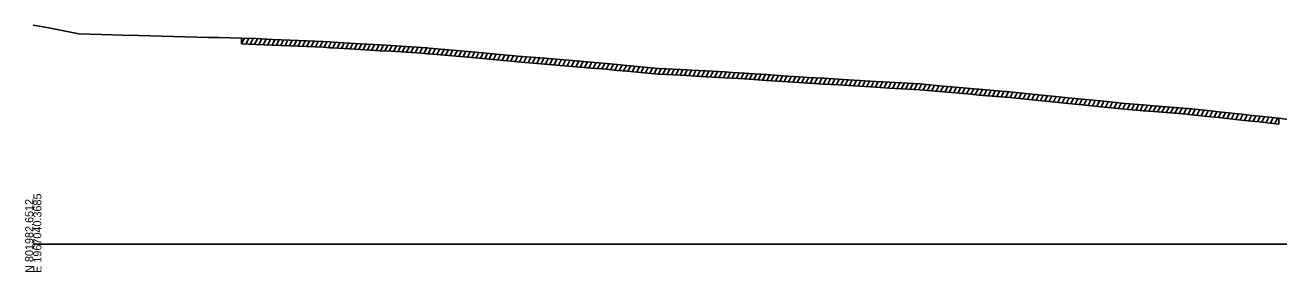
# Model space of a CAD drawing. Extents: x 1017 to 19997, y -1947 to 50737.
# Drawn here: x 11997.2 to 12430.4, y 41990.3 to 42075.9 of the extents above; entities that cross this region are included whole.
import ezdxf

# ---------------------------------------------------------------- set-up
doc = ezdxf.new("R2010")
doc.units = 0
for name, color, linetype in [('RD_GPK_XS_Cell', 7, 'Continuous'), ('RD_XS_ExGround', 7, 'Continuous'), ('RD_XS_ExPaveRet', 7, 'Continuous')]:
    doc.layers.add(name, color=color, linetype=linetype)

msp = doc.modelspace()

# ---------------------------------------------------------------- linework, layer by layer
at = {"layer": 'RD_GPK_XS_Cell'}
msp.add_line((12000, 42000), (12600, 42000), dxfattribs=at)
at = {"layer": 'RD_XS_ExGround'}
msp.add_lwpolyline([(12000, 42075.85), (12005.32, 42074.84), (12015.68, 42072.76), (12027.38, 42072.41), (12030.7, 42072.34), (12036.51, 42072.2), (12048.47, 42071.83), (12060.5, 42071.53), (12064.08, 42071.54), (12071.98, 42071.31), (12076.91, 42071.14), (12082.64, 42070.89), (12091.63, 42070.49), (12100.21, 42070.13), (12102.45, 42069.99), (12103.64, 42069.91), (12112.93, 42069.34), (12119.85, 42068.96), (12123.48, 42068.75), (12134.17, 42068.1), (12136.06, 42067.92), (12136.64, 42067.87), (12138.14, 42067.74), (12152.83, 42066.44), (12163.79, 42065.44), (12165.2, 42065.31), (12167.27, 42065.12), (12176.73, 42064.33), (12180.63, 42063.99), (12186.28, 42063.51), (12192.77, 42062.96), (12198.05, 42062.51), (12201.79, 42062.15), (12205.06, 42061.86), (12209.94, 42061.42), (12215.92, 42060.81), (12218.63, 42060.68), (12223.47, 42060.46), (12225.84, 42060.32), (12227.2, 42060.24), (12232.55, 42059.94), (12238.83, 42059.59), (12241.56, 42059.44), (12245.79, 42059.18), (12247.39, 42059.08), (12253.37, 42058.69), (12258.99, 42058.3), (12262.66, 42058.05), (12266.27, 42057.82), (12267.89, 42057.73), (12272.95, 42057.4), (12278.23, 42057.1), (12279.86, 42057.01), (12287.28, 42056.56), (12291.1, 42056.3), (12295.73, 42056.02), (12304.24, 42055.56), (12306.36, 42055.43), (12314.41, 42054.71), (12318.62, 42054.33), (12323.79, 42053.87), (12326.76, 42053.61), (12335.76, 42052.87), (12336.23, 42052.83), (12337.37, 42052.73), (12344.01, 42052.05), (12349.59, 42051.49), (12353.22, 42051.12), (12356.43, 42050.78), (12363.58, 42050.06), (12368.84, 42049.54), (12377.21, 42048.71), (12383.58, 42048.15), (12387.03, 42047.86), (12398.7, 42046.93), (12399.14, 42046.89), (12406.92, 42046.08), (12409.65, 42045.83), (12417.41, 42044.94), (12422.16, 42044.39), (12423.77, 42044.31), (12430.39, 42043.54), (12433.61, 42043.13)], dxfattribs=at)
at = {"layer": 'RD_XS_ExPaveRet'}
for p, q in [((12071.98, 42069.31), (12071.98, 42071.31)), ((12071.98, 42069.31), (12072.96, 42071.28)), ((12071.98, 42069.31), (12076.91, 42069.14)), ((12071.98, 42069.31), (12071.98, 42069.31)), ((12073.48, 42069.26), (12074.46, 42071.22)), ((12074.98, 42069.21), (12075.96, 42071.17)), ((12076.48, 42069.15), (12077.46, 42071.11)), ((12076.91, 42069.14), (12082.64, 42068.89)), ((12077.98, 42069.09), (12078.96, 42071.05)), ((12079.48, 42069.03), (12080.46, 42070.99)), ((12080.98, 42068.96), (12081.96, 42070.92)), ((12082.48, 42068.9), (12083.46, 42070.86)), ((12082.64, 42068.89), (12091.63, 42068.49)), ((12083.98, 42068.83), (12084.96, 42070.79)), ((12085.48, 42068.77), (12086.46, 42070.72)), ((12086.98, 42068.7), (12087.96, 42070.65)), ((12088.48, 42068.63), (12089.46, 42070.59)), ((12089.98, 42068.56), (12090.96, 42070.52)), ((12091.48, 42068.5), (12092.46, 42070.46)), ((12091.63, 42068.49), (12100.21, 42068.13)), ((12092.98, 42068.43), (12093.96, 42070.39)), ((12094.48, 42068.37), (12095.46, 42070.33)), ((12095.98, 42068.31), (12096.96, 42070.27)), ((12097.48, 42068.24), (12098.46, 42070.2)), ((12098.98, 42068.18), (12099.96, 42070.14)), ((12100.21, 42068.13), (12102.45, 42067.99)), ((12100.48, 42068.11), (12101.45, 42070.05)), ((12101.98, 42068.02), (12102.95, 42069.95)), ((12102.45, 42067.99), (12103.64, 42067.91)), ((12103.48, 42067.92), (12104.45, 42069.86)), ((12103.64, 42067.91), (12112.93, 42067.34)), ((12104.98, 42067.83), (12105.95, 42069.77)), ((12106.48, 42067.74), (12107.45, 42069.68)), ((12107.98, 42067.65), (12108.95, 42069.59)), ((12109.48, 42067.55), (12110.45, 42069.5)), ((12110.98, 42067.46), (12111.95, 42069.4)), ((12112.48, 42067.37), (12113.45, 42069.32)), ((12112.93, 42067.34), (12119.85, 42066.96)), ((12113.98, 42067.29), (12114.95, 42069.23)), ((12115.48, 42067.2), (12116.45, 42069.15)), ((12116.98, 42067.12), (12117.95, 42069.07)), ((12118.48, 42067.04), (12119.45, 42068.98)), ((12119.98, 42066.96), (12120.95, 42068.9)), ((12121.48, 42066.87), (12122.45, 42068.81)), ((12122.98, 42066.78), (12123.95, 42068.72)), ((12124.48, 42066.69), (12125.45, 42068.63)), ((12125.98, 42066.6), (12126.95, 42068.54)), ((12127.48, 42066.51), (12128.45, 42068.45)), ((12128.98, 42066.42), (12129.95, 42068.36)), ((12130.48, 42066.32), (12131.45, 42068.26)), ((12131.98, 42066.23), (12132.95, 42068.17)), ((12133.48, 42066.14), (12134.45, 42068.07)), ((12134.98, 42066.02), (12135.94, 42067.94)), ((12136.48, 42065.89), (12137.44, 42067.8)), ((12137.98, 42065.75), (12138.94, 42067.67)), ((12139.48, 42065.62), (12140.44, 42067.54)), ((12140.98, 42065.49), (12141.94, 42067.4)), ((12142.48, 42065.36), (12143.44, 42067.27)), ((12119.85, 42066.96), (12123.48, 42066.75)), ((12123.48, 42066.75), (12134.17, 42066.1)), ((12134.17, 42066.1), (12136.06, 42065.92)), ((12136.06, 42065.92), (12136.64, 42065.87)), ((12136.64, 42065.87), (12138.14, 42065.74)), ((12138.14, 42065.74), (12152.83, 42064.44)), ((12143.98, 42065.22), (12144.94, 42067.14)), ((12145.48, 42065.09), (12146.44, 42067.01)), ((12146.98, 42064.96), (12147.94, 42066.88)), ((12148.48, 42064.83), (12149.44, 42066.74)), ((12149.98, 42064.7), (12150.94, 42066.61)), ((12151.48, 42064.56), (12152.44, 42066.48)), ((12152.83, 42064.44), (12163.79, 42063.44)), ((12152.98, 42064.43), (12153.94, 42066.34)), ((12154.48, 42064.29), (12155.44, 42066.21)), ((12155.98, 42064.16), (12156.94, 42066.07)), ((12157.48, 42064.02), (12158.44, 42065.93)), ((12158.98, 42063.88), (12159.94, 42065.79)), ((12160.48, 42063.74), (12161.44, 42065.66)), ((12161.98, 42063.61), (12162.94, 42065.52)), ((12163.48, 42063.47), (12164.44, 42065.38)), ((12163.79, 42063.44), (12165.2, 42063.31)), ((12164.98, 42063.33), (12165.94, 42065.24)), ((12165.2, 42063.31), (12167.27, 42063.12)), ((12166.48, 42063.19), (12167.44, 42065.11)), ((12167.27, 42063.12), (12176.73, 42062.33)), ((12167.98, 42063.06), (12168.94, 42064.98)), ((12169.48, 42062.94), (12170.44, 42064.86)), ((12170.98, 42062.81), (12171.94, 42064.73)), ((12172.48, 42062.68), (12173.44, 42064.6)), ((12173.98, 42062.56), (12174.94, 42064.48)), ((12175.48, 42062.43), (12176.44, 42064.35)), ((12176.98, 42062.31), (12177.94, 42064.22)), ((12178.48, 42062.18), (12179.44, 42064.1)), ((12179.98, 42062.05), (12180.94, 42063.97)), ((12181.48, 42061.92), (12182.44, 42063.84)), ((12182.98, 42061.79), (12183.94, 42063.71)), ((12184.48, 42061.66), (12185.44, 42063.58)), ((12185.98, 42061.53), (12186.94, 42063.45)), ((12187.48, 42061.41), (12188.44, 42063.32)), ((12188.98, 42061.28), (12189.94, 42063.2)), ((12190.48, 42061.15), (12191.44, 42063.07)), ((12191.98, 42061.03), (12192.94, 42062.95)), ((12176.73, 42062.33), (12180.63, 42061.99)), ((12180.63, 42061.99), (12186.28, 42061.51)), ((12186.28, 42061.51), (12192.77, 42060.96)), ((12192.77, 42060.96), (12198.05, 42060.51)), ((12193.48, 42060.9), (12194.44, 42062.82)), ((12194.98, 42060.77), (12195.94, 42062.69)), ((12196.48, 42060.64), (12197.44, 42062.56)), ((12197.98, 42060.51), (12198.94, 42062.42)), ((12198.05, 42060.51), (12201.79, 42060.15)), ((12199.48, 42060.37), (12200.43, 42062.28)), ((12200.98, 42060.22), (12201.94, 42062.13)), ((12201.79, 42060.15), (12205.06, 42059.86)), ((12202.48, 42060.09), (12203.44, 42062)), ((12203.98, 42059.95), (12204.94, 42061.87)), ((12205.06, 42059.86), (12209.94, 42059.42)), ((12205.48, 42059.82), (12206.44, 42061.73)), ((12206.98, 42059.69), (12207.94, 42061.6)), ((12208.48, 42059.55), (12209.44, 42061.46)), ((12209.94, 42059.42), (12215.92, 42058.81)), ((12209.98, 42059.42), (12210.93, 42061.32)), ((12211.48, 42059.26), (12212.43, 42061.17)), ((12212.98, 42059.11), (12213.93, 42061.01)), ((12214.48, 42058.96), (12215.43, 42060.86)), ((12215.92, 42058.81), (12218.63, 42058.68)), ((12215.98, 42058.81), (12216.96, 42060.76)), ((12217.48, 42058.73), (12218.46, 42060.69)), ((12218.63, 42058.68), (12223.47, 42058.46)), ((12218.98, 42058.66), (12219.96, 42060.62)), ((12220.48, 42058.6), (12221.46, 42060.55)), ((12221.98, 42058.53), (12222.96, 42060.49)), ((12223.48, 42058.46), (12224.45, 42060.41)), ((12224.98, 42058.38), (12225.95, 42060.32)), ((12226.48, 42058.28), (12227.45, 42060.23)), ((12227.98, 42058.2), (12228.95, 42060.14)), ((12229.48, 42058.11), (12230.45, 42060.06)), ((12230.98, 42058.03), (12231.95, 42059.97)), ((12232.48, 42057.95), (12233.45, 42059.89)), ((12233.98, 42057.86), (12234.95, 42059.81)), ((12235.48, 42057.78), (12236.45, 42059.72)), ((12236.98, 42057.7), (12237.95, 42059.64)), ((12238.48, 42057.61), (12239.45, 42059.56)), ((12239.98, 42057.53), (12240.95, 42059.48)), ((12241.48, 42057.45), (12242.45, 42059.39)), ((12242.98, 42057.35), (12243.95, 42059.29)), ((12244.48, 42057.26), (12245.45, 42059.2)), ((12245.98, 42057.17), (12246.95, 42059.11)), ((12247.48, 42057.07), (12248.45, 42059.01)), ((12248.98, 42056.98), (12249.95, 42058.91)), ((12250.48, 42056.88), (12251.45, 42058.82)), ((12251.98, 42056.78), (12252.95, 42058.72)), ((12253.48, 42056.68), (12254.45, 42058.62)), ((12223.47, 42058.46), (12225.84, 42058.32)), ((12225.84, 42058.32), (12227.2, 42058.24)), ((12227.2, 42058.24), (12232.55, 42057.94)), ((12232.55, 42057.94), (12238.83, 42057.59)), ((12238.83, 42057.59), (12241.56, 42057.44)), ((12241.56, 42057.44), (12245.79, 42057.18)), ((12245.79, 42057.18), (12247.39, 42057.08)), ((12247.39, 42057.08), (12253.37, 42056.69)), ((12253.37, 42056.69), (12258.99, 42056.3)), ((12254.98, 42056.58), (12255.95, 42058.51)), ((12256.48, 42056.48), (12257.45, 42058.41)), ((12257.98, 42056.37), (12258.95, 42058.31)), ((12258.99, 42056.3), (12262.66, 42056.05)), ((12259.48, 42056.27), (12260.45, 42058.2)), ((12260.98, 42056.17), (12261.95, 42058.1)), ((12262.48, 42056.06), (12263.45, 42058)), ((12262.66, 42056.05), (12266.27, 42055.82)), ((12263.98, 42055.97), (12264.95, 42057.91)), ((12265.48, 42055.87), (12266.45, 42057.81)), ((12266.27, 42055.82), (12267.89, 42055.73)), ((12266.98, 42055.78), (12267.95, 42057.73)), ((12267.89, 42055.73), (12272.95, 42055.4)), ((12268.48, 42055.69), (12269.45, 42057.63)), ((12269.98, 42055.6), (12270.95, 42057.53)), ((12271.48, 42055.5), (12272.45, 42057.43)), ((12272.95, 42055.4), (12278.23, 42055.1)), ((12272.98, 42055.4), (12273.95, 42057.34)), ((12274.48, 42055.31), (12275.45, 42057.26)), ((12275.98, 42055.23), (12276.95, 42057.17)), ((12277.48, 42055.14), (12278.45, 42057.09)), ((12278.23, 42055.1), (12279.86, 42055.01)), ((12278.98, 42055.06), (12279.95, 42057)), ((12279.86, 42055.01), (12287.28, 42054.56)), ((12280.48, 42054.97), (12281.45, 42056.91)), ((12281.98, 42054.88), (12282.95, 42056.82)), ((12283.48, 42054.79), (12284.45, 42056.73)), ((12284.98, 42054.7), (12285.95, 42056.64)), ((12286.48, 42054.61), (12287.45, 42056.55)), ((12287.28, 42054.56), (12291.1, 42054.3)), ((12287.98, 42054.51), (12288.95, 42056.45)), ((12289.48, 42054.41), (12290.45, 42056.34)), ((12290.98, 42054.3), (12291.95, 42056.25)), ((12291.1, 42054.3), (12295.73, 42054.02)), ((12292.48, 42054.21), (12293.45, 42056.16)), ((12293.98, 42054.12), (12294.95, 42056.07)), ((12295.48, 42054.04), (12296.45, 42055.98)), ((12296.98, 42053.95), (12297.95, 42055.9)), ((12298.48, 42053.87), (12299.45, 42055.82)), ((12299.98, 42053.79), (12300.95, 42055.74)), ((12301.48, 42053.71), (12302.45, 42055.66)), ((12302.98, 42053.63), (12303.95, 42055.57)), ((12304.48, 42053.54), (12305.45, 42055.49)), ((12305.98, 42053.46), (12306.94, 42055.38)), ((12307.48, 42053.33), (12308.44, 42055.25)), ((12308.98, 42053.2), (12309.94, 42055.11)), ((12310.48, 42053.06), (12311.44, 42054.97)), ((12311.98, 42052.93), (12312.94, 42054.84)), ((12313.48, 42052.79), (12314.44, 42054.7)), ((12314.98, 42052.65), (12315.94, 42054.57)), ((12316.48, 42052.52), (12317.44, 42054.43)), ((12317.98, 42052.38), (12318.94, 42054.3)), ((12295.73, 42054.02), (12304.24, 42053.56)), ((12304.24, 42053.56), (12306.36, 42053.43)), ((12306.36, 42053.43), (12314.41, 42052.71)), ((12314.41, 42052.71), (12318.62, 42052.33)), ((12318.62, 42052.33), (12323.79, 42051.87)), ((12319.48, 42052.25), (12320.44, 42054.17)), ((12320.98, 42052.12), (12321.94, 42054.04)), ((12322.48, 42051.99), (12323.44, 42053.9)), ((12323.79, 42051.87), (12326.76, 42051.61)), ((12323.98, 42051.86), (12324.94, 42053.77)), ((12325.48, 42051.73), (12326.44, 42053.64)), ((12326.76, 42051.61), (12335.76, 42050.87)), ((12326.98, 42051.6), (12327.94, 42053.52)), ((12328.48, 42051.47), (12329.44, 42053.39)), ((12329.98, 42051.35), (12330.94, 42053.27)), ((12331.48, 42051.23), (12332.44, 42053.15)), ((12332.98, 42051.1), (12333.94, 42053.02)), ((12334.48, 42050.98), (12335.44, 42052.9)), ((12335.76, 42050.87), (12336.23, 42050.83)), ((12335.98, 42050.85), (12336.94, 42052.77)), ((12336.23, 42050.83), (12337.37, 42050.73)), ((12337.37, 42050.73), (12344.01, 42050.05)), ((12337.48, 42050.72), (12338.43, 42052.62)), ((12338.98, 42050.56), (12339.93, 42052.47)), ((12340.48, 42050.41), (12341.43, 42052.31)), ((12341.98, 42050.26), (12342.93, 42052.16)), ((12343.48, 42050.1), (12344.43, 42052)), ((12344.01, 42050.05), (12349.59, 42049.49)), ((12344.98, 42049.95), (12345.93, 42051.86)), ((12346.48, 42049.8), (12347.43, 42051.71)), ((12347.98, 42049.65), (12348.93, 42051.56)), ((12349.48, 42049.5), (12350.43, 42051.4)), ((12350.98, 42049.35), (12351.93, 42051.25)), ((12352.48, 42049.19), (12353.43, 42051.09)), ((12353.98, 42049.04), (12354.93, 42050.94)), ((12355.48, 42048.88), (12356.43, 42050.78)), ((12356.98, 42048.73), (12357.93, 42050.63)), ((12358.48, 42048.57), (12359.43, 42050.48)), ((12359.98, 42048.42), (12360.93, 42050.33)), ((12361.48, 42048.27), (12362.43, 42050.17)), ((12362.98, 42048.12), (12363.93, 42050.02)), ((12349.59, 42049.49), (12353.22, 42049.12)), ((12353.22, 42049.12), (12356.43, 42048.78)), ((12356.43, 42048.78), (12363.58, 42048.06)), ((12363.58, 42048.06), (12368.84, 42047.54)), ((12364.48, 42047.97), (12365.43, 42049.87)), ((12365.98, 42047.82), (12366.93, 42049.73)), ((12367.48, 42047.67), (12368.43, 42049.58)), ((12368.84, 42047.54), (12377.21, 42046.71)), ((12368.98, 42047.52), (12369.93, 42049.43)), ((12370.48, 42047.37), (12371.43, 42049.28)), ((12371.98, 42047.23), (12372.93, 42049.13)), ((12373.48, 42047.08), (12374.43, 42048.98)), ((12374.98, 42046.93), (12375.93, 42048.84)), ((12376.48, 42046.78), (12377.44, 42048.69)), ((12377.21, 42046.71), (12383.58, 42046.15)), ((12377.98, 42046.64), (12378.94, 42048.56)), ((12379.48, 42046.51), (12380.44, 42048.42)), ((12380.98, 42046.38), (12381.94, 42048.29)), ((12382.48, 42046.24), (12383.44, 42048.16)), ((12383.58, 42046.15), (12387.03, 42045.86)), ((12383.98, 42046.11), (12384.94, 42048.03)), ((12385.48, 42045.99), (12386.44, 42047.91)), ((12386.98, 42045.87), (12387.94, 42047.79)), ((12387.03, 42045.86), (12398.7, 42044.93)), ((12388.48, 42045.75), (12389.44, 42047.67)), ((12389.98, 42045.63), (12390.94, 42047.55)), ((12391.48, 42045.51), (12392.44, 42047.43)), ((12392.98, 42045.39), (12393.94, 42047.31)), ((12394.48, 42045.27), (12395.44, 42047.19)), ((12395.98, 42045.15), (12396.94, 42047.07)), ((12397.48, 42045.03), (12398.44, 42046.95)), ((12398.98, 42044.9), (12399.93, 42046.81)), ((12400.48, 42044.75), (12401.43, 42046.65)), ((12401.98, 42044.59), (12402.93, 42046.49)), ((12403.48, 42044.44), (12404.43, 42046.34)), ((12404.98, 42044.28), (12405.93, 42046.18)), ((12406.48, 42044.12), (12407.43, 42046.03)), ((12407.98, 42043.98), (12408.94, 42045.89)), ((12409.48, 42043.84), (12410.43, 42045.74)), ((12398.7, 42044.93), (12399.14, 42044.89)), ((12399.14, 42044.89), (12406.92, 42044.08)), ((12406.92, 42044.08), (12409.65, 42043.83)), ((12409.65, 42043.83), (12417.41, 42042.94)), ((12410.98, 42043.68), (12411.93, 42045.57)), ((12412.48, 42043.51), (12413.43, 42045.4)), ((12413.98, 42043.34), (12414.93, 42045.23)), ((12415.48, 42043.16), (12416.43, 42045.06)), ((12416.98, 42042.99), (12417.93, 42044.88)), ((12417.41, 42042.94), (12422.16, 42042.39)), ((12418.48, 42042.82), (12419.43, 42044.71)), ((12419.98, 42042.65), (12420.93, 42044.54)), ((12421.48, 42042.47), (12422.43, 42044.38)), ((12422.16, 42042.39), (12423.77, 42042.31)), ((12422.98, 42042.35), (12423.95, 42044.29)), ((12423.77, 42042.31), (12430.39, 42041.54)), ((12424.48, 42042.23), (12425.43, 42044.12)), ((12425.98, 42042.05), (12426.93, 42043.94)), ((12427.48, 42041.88), (12428.43, 42043.77)), ((12428.98, 42041.7), (12429.93, 42043.59)), ((12430.39, 42043.54), (12430.39, 42041.54))]:
    msp.add_line(p, q, dxfattribs=at)

# ---------------------------------------------------------------- texts
at = {"layer": 'RD_GPK_XS_Cell'}
for s, p in [('N 801982.6512', (12000, 41990)), ('E 1967040.3685', (12002.8, 41990))]:
    msp.add_text(s, height=2.8, rotation=90, dxfattribs=at).set_placement(p)

doc.saveas('drawing.dxf')
